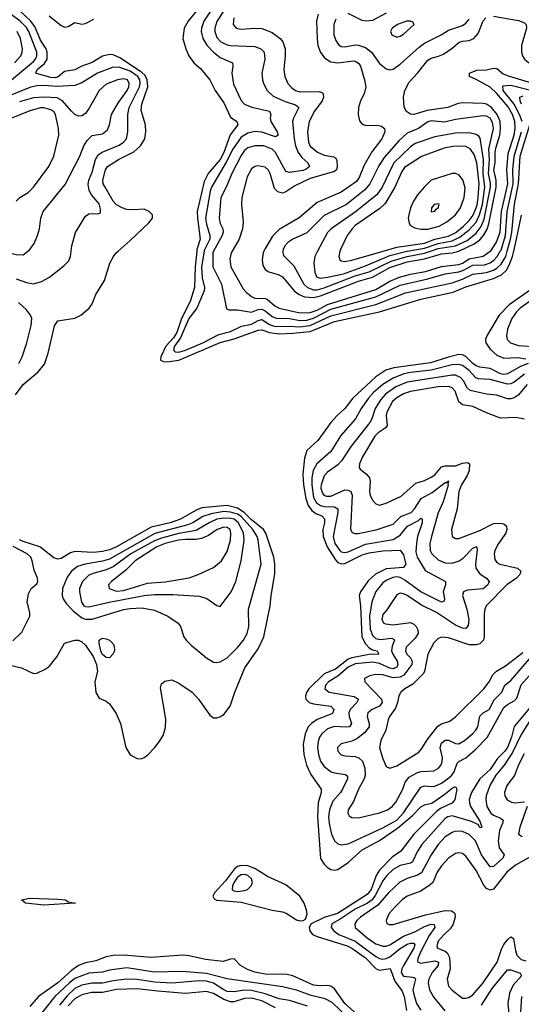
# Model space of a CAD drawing. Header units: inches. Extents: x 1682530 to 1839546, y 640742 to 791647.
# Tile 368 of 656: x 1730930 to 1733831, y 735645 to 741338. Entities that reach past the tile are written whole.
import ezdxf

# ---------------------------------------------------------------- set-up
doc = ezdxf.new("R2010")
doc.units = ezdxf.units.IN
doc.header["$MEASUREMENT"] = 0
doc.layers.add('B7733', color=7, linetype='Continuous')
doc.layers.add('B7734', color=7, linetype='Continuous')

msp = doc.modelspace()

# ---------------------------------------------------------------- linework, layer by layer
at = {"layer": 'B7733', "color": 5}
for points, elevation in [([(1730836.6, 740000), (1730838.7, 739998.7), (1730910, 739980.1), (1730950, 739979.7), (1730976.6, 740000)], 560), ([(1730906.9, 739170), (1730950.7, 739230), (1731036.9, 739303.1), (1731073.9, 739346.1), (1731095.8, 739410), (1731131.8, 739568.2), (1731150, 739596.4), (1731250, 739612.9), (1731284, 739630), (1731331.3, 739670), (1731350, 739696.3), (1731369.8, 739750), (1731419.9, 739830), (1731451.6, 739930), (1731472.5, 739970), (1731489, 739991), (1731499.4, 740000)], 520), ([(1730910, 739840.2), (1730970, 739818), (1731010, 739811.6), (1731055.8, 739824.2), (1731102.9, 739850), (1731185.6, 739914.4), (1731215.1, 739944.9), (1731224.4, 739970), (1731228.1, 740000)], 540), ([(1731954.5, 740000), (1731945.5, 739910), (1731940.2, 739790), (1731916.8, 739710), (1731865.7, 739610), (1731838.1, 739530), (1731820.1, 739499.9), (1731774.8, 739450), (1731747, 739390), (1731744.7, 739370), (1731762.1, 739362.1), (1731780.9, 739360.9), (1731850, 739370.8), (1732090, 739471.2), (1732170, 739493.6), (1732310, 739543.6), (1732330, 739545.6), (1732373.8, 739530), (1732430, 739523), (1732510, 739525.4), (1732610, 739536.3), (1732750, 739593.8), (1733010, 739648.8), (1733250, 739723.4), (1733436, 739764), (1733510, 739793.8), (1733670, 739841.4), (1733715.9, 739864.1), (1733744.7, 739890), (1733760.5, 739919.5), (1733779.2, 739970), (1733786.5, 740000)], 520), ([(1731996.1, 740000), (1731981.4, 739910), (1731986.1, 739846.1), (1731999.2, 739790), (1731997.4, 739770), (1731954, 739670), (1731907.8, 739610), (1731860.4, 739499.6), (1731825.2, 739450), (1731819.4, 739430), (1731823.6, 739423.6), (1731830, 739418.3), (1731850, 739416.2), (1731890, 739428), (1731988.6, 739470), (1732082.1, 739517.9), (1732150, 739535.1), (1732213.5, 739566.5), (1732270, 739578.7), (1732310, 739599.9), (1732330, 739604.5), (1732375.5, 739575.5), (1732410, 739564), (1732490, 739566.5), (1732550, 739562.1), (1732610, 739569.7), (1732730, 739626.9), (1732990, 739691.4), (1733160.8, 739759.2), (1733430, 739817.6), (1733490, 739838.4), (1733550, 739866.2), (1733630, 739876.3), (1733670, 739889.6), (1733690, 739901.8), (1733714.5, 739925.5), (1733741.1, 739970), (1733749.5, 740000)], 540), ([(1732051.7, 740000), (1732046.2, 739990), (1732047.7, 739910), (1732096.9, 739810), (1732126.9, 739666.9), (1732140.6, 739660.6), (1732190, 739661.2), (1732270, 739647.6), (1732310, 739663), (1732330, 739664.5), (1732350, 739655.9), (1732390, 739622.1), (1732413.6, 739613.6), (1732490, 739610), (1732550, 739600.1), (1732590, 739602), (1732630, 739613.4), (1732730, 739663.8), (1732990, 739735.9), (1733130, 739804.2), (1733290, 739839.2), (1733390, 739869.8), (1733470, 739880), (1733492.5, 739887.5), (1733550, 739919.2), (1733618.1, 739921.9), (1733650, 739933.6), (1733671.1, 739948.9), (1733690.8, 739970), (1733709.2, 740000)], 560), ([(1732159.3, 740000), (1732153.6, 739990), (1732144.6, 739955.4), (1732151.2, 739910), (1732223, 739783), (1732241.2, 739761.2), (1732270, 739738.2), (1732290, 739729.3), (1732350, 739726.4), (1732361.9, 739721.9), (1732404.8, 739684.8), (1732430.8, 739670.8), (1732550, 739644.2), (1732610, 739645.8), (1732650, 739658.6), (1732710, 739691.6), (1732990, 739778.7), (1733070, 739826.8), (1733126.6, 739850), (1733190, 739867.6), (1733277, 739883), (1733370, 739912), (1733470, 739923.1), (1733490, 739929.8), (1733530, 739955.8), (1733610, 739971.4), (1733650, 740000)], 580), ([(1732342.5, 740000), (1732338.5, 739990), (1732331.4, 739950), (1732337, 739917), (1732350, 739894.6), (1732370, 739881.3), (1732424.9, 739864.9), (1732450, 739851.1), (1732517.6, 739770), (1732545.5, 739750), (1732577, 739737), (1732630, 739731.5), (1732670, 739742.1), (1732890, 739826.3), (1732970, 739849.3), (1733070, 739905), (1733170, 739937.6), (1733270, 739954.9), (1733370, 739985.2), (1733430, 739991), (1733469.9, 740000)], 620), ([(1732452, 740000), (1732451, 739990), (1732455.8, 739975.8), (1732516.1, 739916.1), (1732572.8, 739810), (1732595, 739790), (1732630, 739777.4), (1732650, 739777.3), (1732690, 739788), (1732870, 739858.4), (1732950, 739881.5), (1733077.2, 739942.8), (1733170.1, 739969.9), (1733270, 739987.9), (1733306.2, 740000)], 640), ([(1732653.2, 740000), (1732637.3, 739970), (1732630.1, 739930), (1732636.1, 739876.1), (1732648.6, 739850), (1732670, 739843.6), (1732710, 739849.5), (1732801.9, 739870), (1732930, 739916), (1733070, 739974.7), (1733168.4, 740000)], 660), ([(1732782, 740000), (1732775.2, 739970), (1732781.7, 739950), (1732790, 739943.9), (1732810, 739940.1), (1732850, 739948), (1733031.1, 740000)], 680), ([(1733884.3, 739775.7), (1733759.5, 739690), (1733702.1, 739630), (1733631.3, 739510), (1733624.2, 739490), (1733625.1, 739470), (1733650, 739433.9), (1733690, 739398.5), (1733730, 739381.1), (1733810, 739385.7), (1733857, 739377)], 520), ([(1730924.7, 739350), (1730944.5, 739390), (1730971.7, 739470), (1730997.6, 739570), (1731000.9, 739610), (1730993.8, 739630), (1730970, 739660.3), (1730923, 739703)], 540), ([(1733930, 739745.6), (1733823.3, 739670), (1733802.6, 739650), (1733775.4, 739610), (1733750.8, 739550), (1733745.4, 739510), (1733749.2, 739490), (1733769, 739470), (1733814.5, 739454.5), (1733927.2, 739447.2)], 540), ([(1733871.2, 739350), (1733826, 739334), (1733750, 739290.7), (1733730, 739287.3), (1733710, 739290.9), (1733650, 739321.8), (1733590, 739329.3), (1733570, 739336.7), (1733550, 739350.3), (1733510, 739391.4), (1733490, 739400.9), (1733470, 739402.5), (1733410, 739388), (1733306.3, 739353.8), (1733094.5, 739325.5), (1733048.1, 739311.9), (1732990, 739273), (1732857.4, 739150), (1732810, 739089.9), (1732765.5, 739050), (1732730, 739009.2), (1732655.1, 738904.9), (1732590, 738847), (1732577.1, 738802.9), (1732567.3, 738710), (1732571.3, 738650), (1732584.3, 738570), (1732598.8, 738530), (1732620.2, 738500.2), (1732643.3, 738483.3), (1732678, 738470), (1732693.1, 738453.1), (1732693.2, 738430), (1732683.4, 738390), (1732684.7, 738350), (1732708.2, 738290), (1732755.6, 738215.6), (1732770, 738200.6), (1732790, 738192.5), (1732810, 738194.7), (1732910, 738243.5), (1732950, 738256.3), (1733030, 738267.5), (1733130, 738271.2), (1733150, 738244.9), (1733163.3, 738190), (1733149, 738171), (1733050, 738163.9), (1732986.9, 738133.1), (1732945.9, 738094.1), (1732901.1, 738030), (1732893.1, 738010), (1732900.3, 737950), (1732909.2, 737770), (1732929.2, 737730), (1732950, 737705.9), (1732970, 737694.8), (1732996.9, 737690), (1733007.7, 737670), (1732950, 737667.8), (1732850, 737648.7), (1732830, 737640.2), (1732756.3, 737583.7), (1732690, 737556.2), (1732601.9, 737470), (1732587.8, 737447.8), (1732583.1, 737430), (1732585.3, 737410), (1732605, 737390), (1732630, 737382.1), (1732728.7, 737370), (1732747.2, 737350), (1732740.6, 737330), (1732734.6, 737325.4), (1732650, 737292.1), (1732618, 737270), (1732598.4, 737250), (1732580.3, 737210), (1732569.2, 737150), (1732573.2, 737090), (1732587.7, 737027.7), (1732613.6, 736973.6), (1732672.8, 736890), (1732673.3, 736870), (1732656.7, 736810), (1732652.1, 736730), (1732670, 736489), (1732690, 736456.2), (1732710, 736435.8), (1732730, 736424.5), (1732750, 736420.8), (1732770, 736424.8), (1732830, 736465.8), (1732910, 736539.1), (1733010, 736593), (1733115.4, 736664.6), (1733202.1, 736737.9), (1733250, 736787.2), (1733270, 736798.1), (1733312.5, 736807.5), (1733383.4, 736856.6), (1733430, 736895.4), (1733450, 736904.6), (1733457.3, 736890), (1733447, 736830), (1733432.7, 736810), (1733362.5, 736777.5), (1733340, 736760), (1733209, 736630), (1733134.3, 736530), (1733083.3, 736496.7), (1733010, 736421.9), (1732990.5, 736389.5), (1732962.2, 736310), (1732938.9, 736281.1), (1732768.5, 736170), (1732690, 736148.3), (1732616.3, 736110), (1732604, 736090), (1732607, 736070), (1732623.5, 736050), (1732650, 736038.2), (1732823.4, 735983.4), (1732850, 735970.6), (1732930, 735914.6), (1732991, 735851), (1733010, 735843.1), (1733072.4, 735852.4), (1733099, 735779), (1733141.8, 735721.8), (1733152.9, 735690), (1733167.7, 735610)], 520), ([(1733850, 739289.6), (1733790, 739243.6), (1733770, 739233.4), (1733750, 739231.7), (1733650, 739257.2), (1733582.1, 739262.1), (1733568.4, 739268.4), (1733528.4, 739310), (1733490, 739339.9), (1733470, 739345.5), (1733430, 739342.9), (1733310, 739311.6), (1733190, 739299.3), (1733151.1, 739290), (1733090, 739266.2), (1733030.4, 739229.6), (1732976.9, 739183.1), (1732946.9, 739150), (1732904.2, 739090), (1732872.5, 739030), (1732786.5, 738933.5), (1732730, 738841), (1732649.2, 738770.8), (1732627.3, 738732.7), (1732619.4, 738690), (1732619.7, 738650), (1732630, 738575), (1732645.8, 738545.8), (1732668.9, 738528.9), (1732690, 738523.4), (1732750, 738521.6), (1732769.4, 738510), (1732769.1, 738489.1), (1732743.7, 738350), (1732751.6, 738310), (1732781.2, 738270), (1732790, 738262.4), (1732810, 738258.1), (1732830, 738262.4), (1732930, 738306.9), (1733090, 738333.3), (1733130, 738357.3), (1733172.9, 738410), (1733236.8, 738443.2), (1733250, 738456), (1733256.9, 738450), (1733256.6, 738430), (1733231.2, 738350), (1733224, 738310), (1733221.3, 738261.3), (1733227.8, 738230), (1733273.9, 738153.9), (1733392.9, 738090), (1733392.6, 738070), (1733379.6, 738030), (1733387.3, 737990), (1733384.4, 737975.6), (1733370.1, 737969.9), (1733250, 738029.9), (1733158, 738098), (1733130, 738112.8), (1733110, 738116.2), (1733087.2, 738112.8), (1733050, 738096.6), (1733030, 738082.6), (1732990, 738031.7), (1732967, 737973), (1732953.8, 737890), (1732956.8, 737816.8), (1732970, 737777.3), (1732990, 737760.7), (1733014.9, 737754.9), (1733081.7, 737761.7), (1733095.5, 737755.5), (1733097.5, 737750), (1733084.3, 737715.7), (1733080.5, 737690), (1733087.4, 737670), (1733112.5, 737630), (1733116, 737610), (1733110, 737595.7), (1733090, 737586), (1733070.7, 737589.3), (1733010, 737615.5), (1732970, 737623), (1732870, 737614.6), (1732830, 737595.4), (1732770, 737543.2), (1732715.3, 737510), (1732698.8, 737490), (1732695.2, 737470), (1732719.5, 737450), (1732865.2, 737425.2), (1732890.2, 737410), (1732879.1, 737390), (1732840.5, 737350), (1732833.6, 737330), (1732835.2, 737310), (1732848.3, 737270), (1732836.9, 737250), (1732812.8, 737247.2), (1732750, 737251), (1732710, 737237.6), (1732677, 737210), (1732664.2, 737190), (1732655.7, 737164.3), (1732653.1, 737130), (1732657.3, 737090), (1732670.4, 737050.4), (1732690, 737021.2), (1732730.5, 736990.5), (1732750, 736983.1), (1732814.9, 736974.9), (1732825.1, 736965.1), (1732824.8, 736950), (1732797.3, 736890), (1732784.9, 736870), (1732740.1, 736819.9), (1732721.5, 736770), (1732716.6, 736730), (1732720.1, 736690), (1732732.3, 736630), (1732750.2, 736590), (1732770, 736573.7), (1732790, 736567.3), (1732830, 736572.5), (1733030, 736665.7), (1733110, 736711.1), (1733150, 736751.9), (1733250, 736901.6), (1733270, 736909.1), (1733310, 736903.9), (1733330, 736906.4), (1733370, 736924.7), (1733404.5, 736950), (1733429.4, 736970), (1733443.1, 736990), (1733459.9, 737040.1), (1733469.9, 737050.1), (1733510, 737071.4), (1733563.2, 737116.8), (1733632.6, 737187.4), (1733730, 737360.7), (1733750, 737378), (1733790, 737400.5), (1733805, 737415), (1733830, 737492.6), (1733875.6, 737544.4)], 540), ([(1733863.9, 739230), (1733811.7, 739168.3), (1733790, 739152.9), (1733770, 739146), (1733750, 739146.2), (1733690, 739167.3), (1733630, 739174), (1733535.3, 739195.3), (1733517.5, 739210), (1733497.1, 739250), (1733479.6, 739270), (1733450, 739282.8), (1733430, 739283.9), (1733170, 739242.5), (1733104.6, 739215.4), (1733046.1, 739173.9), (1733017.8, 739142.2), (1732985.2, 739090), (1732965.9, 739030), (1732954.2, 739010), (1732846.7, 738873.3), (1732791.4, 738788.6), (1732770, 738764.1), (1732710, 738721.7), (1732690, 738700.6), (1732672.8, 738650), (1732672.4, 738630), (1732681.3, 738601.3), (1732689.6, 738589.6), (1732703.9, 738583.9), (1732730, 738582.7), (1732810, 738619.3), (1732830, 738618.2), (1732844.3, 738610), (1732852.8, 738590), (1732842.5, 738390), (1732852.5, 738372.5), (1732867.3, 738367.3), (1732887.4, 738367.4), (1732992, 738388), (1733090, 738421.6), (1733134.7, 738465.3), (1733193, 738490), (1733212.2, 738510), (1733251.6, 738570), (1733314.7, 738605.3), (1733390, 738663.5), (1733398, 738662), (1733410, 738671.5), (1733405.2, 738654.8), (1733407.7, 738647.7), (1733379.1, 738550), (1733350, 738487.3), (1733311.4, 738350), (1733302.4, 738310), (1733302.7, 738270), (1733312.5, 738250), (1733350, 738215.3), (1733390, 738198.9), (1733430, 738196.1), (1733471.9, 738210), (1733494.3, 738225.7), (1733550, 738283.5), (1733572.4, 738292.4), (1733576.1, 738276.1), (1733564.8, 738190), (1733567.1, 738167.1), (1733590, 738133.7), (1733629.6, 738109.6), (1733644.2, 738090), (1733636.4, 738070), (1733610, 738048), (1733519.3, 738040.7), (1733496.2, 738030), (1733490.9, 738010), (1733515.8, 737930), (1733527.1, 737870), (1733524.2, 737835.8), (1733510, 737819.1), (1733490, 737820.4), (1733450, 737837.3), (1733339.5, 737910), (1733253.5, 737953.5), (1733170.7, 738010), (1733150, 738018.9), (1733130, 738022), (1733110, 738013.7), (1733053, 737927), (1733030, 737899.7), (1733023.7, 737870), (1733035.2, 737850), (1733044.5, 737844.5), (1733090, 737840.4), (1733190, 737853.9), (1733210, 737844.1), (1733222, 737830), (1733232.2, 737810), (1733233.5, 737790), (1733217.7, 737762.3), (1733165.5, 737710), (1733160.9, 737690), (1733168.6, 737670), (1733189.1, 737649.1), (1733200.3, 737630), (1733197.2, 737610), (1733151.1, 737548.9), (1733130, 737537.8), (1733090, 737533), (1733029.2, 737550.8), (1732987.6, 737552.4), (1732954.5, 737545.5), (1732924.4, 737530), (1732926, 737510), (1733022.5, 737410), (1733026.8, 737390), (1733010.7, 737370), (1732968.2, 737350), (1732942.3, 737330), (1732939.2, 737310), (1732951.6, 737270), (1732950.1, 737250), (1732924.6, 737215.4), (1732880.5, 737179.5), (1732850, 737166), (1732790, 737152.2), (1732768.3, 737130), (1732769.3, 737110), (1732790, 737088.5), (1732810, 737081.7), (1732870, 737078.4), (1732891.5, 737071.5), (1732911.9, 737051.9), (1732926.5, 737010), (1732926.9, 736970), (1732921.5, 736950), (1732890.1, 736890), (1732861, 736819), (1732830.2, 736770), (1732828.1, 736750), (1732835.6, 736735.6), (1732850, 736724.7), (1732890, 736723.2), (1733010, 736753.5), (1733056, 736770), (1733084.6, 736790), (1733105, 736815), (1733145.3, 736890), (1733159.5, 736930), (1733181.4, 736958.6), (1733230, 736985.5), (1733251.1, 736991.1), (1733324.3, 736995.7), (1733351.4, 737010), (1733367, 737030), (1733373.7, 737050), (1733374, 737070), (1733361.9, 737130), (1733370, 737154.6), (1733390, 737173.2), (1733410, 737173.5), (1733450, 737153.3), (1733470, 737152.1), (1733502.2, 737170), (1733550, 737210.9), (1733568.5, 737230), (1733579.9, 737250), (1733590, 737312.4), (1733609.8, 737330), (1733644.5, 737350), (1733674, 737406), (1733718.3, 737450), (1733735.7, 737490), (1733770, 737517.5), (1733890, 737656.8)], 560), ([(1733848.9, 739028.9), (1733798.5, 739038.5), (1733710, 739035.2), (1733630, 739064.4), (1733550, 739102.7), (1733490, 739111.6), (1733469.3, 739129.3), (1733447.3, 739190), (1733430, 739209.9), (1733410, 739217.1), (1733350, 739216.1), (1733190, 739189.2), (1733150, 739175.7), (1733110, 739152.1), (1733086.8, 739130), (1733052.5, 739070), (1733048.4, 739050), (1733055.7, 738990), (1733044.1, 738975.9), (1733003.7, 738950), (1732984.2, 738930), (1732913.1, 738810), (1732895.9, 738770), (1732893.8, 738750), (1732899.5, 738739.5), (1732936.5, 738710), (1732952.1, 738690), (1732956.4, 738670), (1732953.5, 738610), (1732956.9, 738590), (1732970, 738561.3), (1732990, 738538.4), (1733010, 738532), (1733050, 738543.2), (1733135.7, 738584.3), (1733220.7, 738659.3), (1733270, 738675), (1733310, 738693.8), (1733330, 738707.8), (1733370, 738753.2), (1733390, 738758.6), (1733450, 738759.7), (1733490, 738775.2), (1733518.9, 738778.9), (1733531.7, 738770), (1733528.2, 738730), (1733517.5, 738702.5), (1733485.1, 738650), (1733470.1, 738610), (1733458.8, 738510), (1733426.7, 738390), (1733430.2, 738350.2), (1733450, 738338.5), (1733470, 738337.8), (1733590, 738385), (1733670, 738424.6), (1733710, 738428.2), (1733730, 738423.3), (1733744.1, 738410), (1733746.9, 738390), (1733741.6, 738370), (1733697.9, 738310), (1733678.3, 738270), (1733673.4, 738250), (1733677.6, 738217.6), (1733690, 738200.2), (1733707, 738190), (1733808.1, 738168.1), (1733827.8, 738150), (1733821.5, 738130), (1733803.4, 738110), (1733746.4, 738070), (1733627.6, 737950), (1733619, 737930), (1733615.9, 737904.1), (1733616.3, 737770), (1733611.6, 737750), (1733601.3, 737738.7), (1733590.1, 737729.9), (1733570, 737723.5), (1733530, 737724.7), (1733410, 737763.9), (1733372, 737768), (1733350, 737760.4), (1733325, 737735), (1733290.9, 737670), (1733270.1, 737570), (1733262.8, 737557.2), (1733204.1, 737495.9), (1733158, 737470), (1733133.2, 737450), (1733122, 737430), (1733114.8, 737390), (1733103, 737357), (1733069.4, 737310), (1733060.5, 737290), (1733047.9, 737230), (1733017.7, 737170), (1733011, 737130), (1733027.8, 737070), (1733050, 737021.3), (1733070, 737010.3), (1733110, 737024.1), (1733237.6, 737102.4), (1733256, 737124), (1733285.7, 737174.3), (1733347.1, 737252.9), (1733370, 737266.9), (1733417, 737283), (1733450, 737306.9), (1733614, 737470), (1733645.4, 737510), (1733666.6, 737550), (1733688, 737572), (1733738.3, 737601.7), (1733839.7, 737680.3)], 580), ([(1730883.9, 737603.9), (1730941, 737590), (1731010, 737558.8), (1731030, 737561), (1731077.2, 737582.8), (1731100.7, 737599.3), (1731144.8, 737655.2), (1731190, 737733), (1731250, 737750.3), (1731270, 737750.3), (1731290, 737740.8), (1731310, 737722), (1731356, 737656), (1731375.2, 737610), (1731379.7, 737570), (1731364.7, 737510), (1731370, 737447.7), (1731390, 737414.9), (1731430, 737399.1), (1731450, 737382.4), (1731487.8, 737327.8), (1731513, 737270), (1731543.5, 737130), (1731570, 737087.1), (1731610, 737066.2), (1731630, 737065.5), (1731650, 737072.6), (1731671.7, 737088.3), (1731710, 737127.9), (1731737.5, 737162.5), (1731759.7, 737200.3), (1731773.5, 737246.5), (1731775, 737295), (1731744.2, 737475.8), (1731750, 737498.8), (1731770, 737513.4), (1731810, 737522.4), (1731850, 737502), (1731926.7, 737450), (1731964.9, 737410), (1732030, 737317.1), (1732050, 737302.6), (1732070, 737302), (1732087.5, 737307.5), (1732110, 737321.6), (1732147.7, 737370), (1732175.1, 737450), (1732233, 737590), (1732310, 737701.6), (1732341.7, 737770), (1732379.5, 737950), (1732383.7, 738010), (1732406.4, 738133.6), (1732406.1, 738190), (1732399.6, 738230), (1732352.8, 738370), (1732340.1, 738390), (1732268.1, 738448.1), (1732228.6, 738490), (1732190, 738514), (1732130, 738529.6), (1731983.8, 738516.2), (1731950, 738503), (1731860.8, 738450), (1731800.6, 738430), (1731690, 738403.4), (1731490, 738289.9), (1731450, 738273.9), (1731410, 738263.5), (1731357.1, 738257.1), (1731250, 738262.9), (1731224.1, 738255.9), (1731170, 738223.4), (1731150, 738220.2), (1731127.3, 738227.3), (1731047.1, 738290), (1730950, 738321.3), (1730930, 738330.9)], 520), ([(1730890, 737747), (1730943.1, 737796.9), (1730989.1, 737890), (1730989, 737910), (1730973.7, 737970), (1730981.3, 738018.7), (1730996.2, 738050), (1731030, 738077.3), (1731035.4, 738090), (1731032.9, 738110), (1731014.9, 738154.9), (1731003, 738210), (1730993.9, 738230), (1730974.3, 738250), (1730892.8, 738292.8)], 540), ([(1733887.5, 737370), (1733789, 737251), (1733773.3, 737190), (1733749.8, 737130), (1733733.3, 737106.7), (1733693.6, 737066.4), (1733650, 737002.7), (1733590.1, 736950), (1733543.4, 736870), (1733529.7, 736830), (1733530.1, 736810), (1733537.2, 736790), (1733590, 736703.8), (1733602.8, 736670), (1733590, 736666.6), (1733582.3, 736682.3), (1733543.3, 736703.3), (1733430, 736735), (1733405, 736730), (1733390, 736719.4), (1733254.9, 736570), (1733229.7, 736530), (1733201, 736470), (1733190, 736462.3), (1733130, 736447.7), (1733090, 736424.2), (1733053.6, 736390), (1733030, 736358.7), (1732986.2, 736273.8), (1732967.8, 736250), (1732940.5, 736230), (1732870, 736196), (1732783.1, 736136.9), (1732735, 736110), (1732731.5, 736090), (1732746.7, 736070), (1732775.9, 736050), (1732870, 736011.2), (1732990, 735922.7), (1733010, 735910.8), (1733030, 735906.3), (1733050, 735909.4), (1733070, 735919.6), (1733130, 735968.9), (1733170, 735992.7), (1733190, 735999.7), (1733210, 735998.8), (1733215.5, 735990), (1733209.7, 735970), (1733148.8, 735870), (1733139, 735850), (1733135.8, 735830), (1733150, 735809), (1733203.2, 735803.2), (1733216, 735796), (1733218.9, 735790), (1733204.3, 735730), (1733206.9, 735710), (1733225.2, 735650), (1733250, 735611.8)], 540), ([(1733895.1, 737310), (1733830, 737204.9), (1733779, 737101), (1733731.7, 737028.3), (1733684.2, 736970), (1733649.5, 736910.5), (1733628.3, 736850), (1733625.9, 736830), (1733631.6, 736790), (1733654.6, 736750), (1733670, 736738.4), (1733710, 736722.2), (1733725, 736710), (1733722.7, 736690), (1733704.2, 736650), (1733697.5, 736590), (1733703.4, 736550), (1733731.2, 736510), (1733723, 736490), (1733670, 736441.8), (1733650, 736441.1), (1733600.7, 736510), (1733565.2, 736590), (1733530, 736628.1), (1733490, 736645.5), (1733450, 736646), (1733430, 736639.4), (1733390, 736613.7), (1733349.6, 736570), (1733308.6, 736510), (1733253.9, 736406.1), (1733230, 736391.7), (1733170, 736372.2), (1733129.2, 736350.8), (1733061.9, 736290), (1733001.1, 736218.9), (1732900.1, 736150), (1732879.8, 736130), (1732868.1, 736110), (1732870.9, 736090), (1732938.7, 736030), (1732990, 735994.9), (1733030, 735980.9), (1733050, 735982.2), (1733070, 735990.1), (1733150, 736039.9), (1733214.6, 736065.4), (1733270, 736096.1), (1733309.4, 736109.4), (1733326, 736106), (1733331.1, 736090), (1733297.3, 736042.7), (1733248.8, 735950), (1733233, 735910), (1733230.2, 735890.2), (1733250, 735884.1), (1733330, 735897.6), (1733351, 735890), (1733349.5, 735870), (1733315.7, 735830), (1733295.3, 735790), (1733292.1, 735770), (1733299, 735730), (1733324.4, 735684.4), (1733388.2, 735608.2)], 560), ([(1733846.8, 737093.2), (1733814.7, 737030), (1733791.5, 736968.5), (1733747, 736910), (1733733.9, 736870), (1733736, 736850), (1733748.6, 736828.6), (1733773.9, 736813.9), (1733791.2, 736811.2), (1733850, 736816.1)], 580), ([(1733865.2, 736790), (1733821.2, 736670), (1733814.9, 736630), (1733834.9, 736614.9)], 580), ([(1733890, 736502.9), (1733796.4, 736450), (1733747.7, 736410), (1733670, 736310.4), (1733650, 736304.8), (1733630, 736314.9), (1733613.5, 736333.5), (1733570, 736419.4), (1733510, 736502.5), (1733490, 736517.1), (1733470, 736522), (1733450, 736518.2), (1733410, 736490.6), (1733370, 736446), (1733344.7, 736410), (1733318.4, 736350), (1733304.6, 736335.4), (1733250, 736299.9), (1733170, 736269.9), (1733142.2, 736250), (1733102.2, 736210), (1733066.8, 736170), (1733056.1, 736150), (1733049, 736130), (1733052.5, 736112.5), (1733066.8, 736106.8), (1733090, 736106.5), (1733276.8, 736163.2), (1733390, 736187.6), (1733426.7, 736186.7), (1733439.1, 736179.1), (1733446.4, 736170), (1733447.4, 736150), (1733434.7, 736105.3), (1733419.1, 736080.9), (1733385, 736050), (1733350.8, 736010), (1733343, 735983), (1733346.2, 735970), (1733390, 735952.2), (1733402.6, 735942.6), (1733416.2, 735916.2), (1733418.7, 735850), (1733401.7, 735790), (1733410, 735750.5), (1733430, 735727.4), (1733490, 735681.8), (1733510, 735680.9), (1733525.6, 735685.6), (1733550, 735700.4), (1733610, 735770.1), (1733691.3, 735888.7), (1733716.3, 735963.7), (1733730, 735990.8), (1733750, 736019.1), (1733770, 736034.8), (1733785.3, 736025.3), (1733796.7, 735956.7), (1733805.5, 735930), (1733830, 735904.4), (1733855.9, 735895.9)], 580), ([(1732910, 735560.6), (1732810.9, 735650), (1732750, 735734.8), (1732730, 735749.5), (1732710, 735753.9), (1732668.2, 735751.8), (1732630, 735755.7), (1732510, 735809.4), (1732477.5, 735817.5), (1732350, 735820.3), (1732290, 735831.4), (1732247.5, 735847.5), (1732207.5, 735870), (1732170, 735908), (1732150, 735907.4), (1732106.5, 735893.5), (1732005.3, 735905.3), (1731910, 735925.4), (1731870.8, 735929.2), (1731690, 735915.2), (1731529.9, 735929.9), (1731470, 735928.3), (1731430, 735920.1), (1731370, 735896.1), (1731310, 735885.9), (1731270, 735869.6), (1731230, 735840.8), (1731150, 735769.9), (1731038.9, 735690), (1730990, 735633.4)], 520), ([(1732919.9, 735479.9), (1732736.2, 735656.2), (1732696.6, 735676.6), (1732616.3, 735696.3), (1732530, 735727.6), (1732450, 735746.3), (1732130, 735792.5), (1732010, 735823.8), (1731870, 735834.4), (1731710, 735831.5), (1731550, 735855.5), (1731450, 735842.8), (1731408.9, 735831.1), (1731330, 735825.1), (1731250, 735794.3), (1731218.6, 735770), (1731134.4, 735690), (1731037.6, 735570)], 540), ([(1733599.8, 735640.2), (1733662.4, 735737.6), (1733750, 735844.8), (1733770, 735844.3), (1733824.8, 735824.8), (1733831.8, 735810), (1733783.9, 735756.1), (1733762.1, 735710), (1733752.2, 735650), (1733757.8, 735590)], 560), ([(1732594.4, 735634.4), (1732490, 735667), (1732430, 735676.2), (1732350, 735705.7), (1732270, 735724.5), (1732230, 735727.8), (1732170, 735718.2), (1732130, 735720.2), (1732110, 735728.7), (1732050, 735768.2), (1732010, 735778.7), (1731970, 735780.5), (1731810, 735767.5), (1731710, 735773.8), (1731610, 735788.8), (1731550.1, 735789.9), (1731470, 735781.2), (1731410, 735767.7), (1731347.7, 735767.7), (1731290, 735755.4), (1731250, 735735.9), (1731205, 735695), (1731159.7, 735640.3)], 560), ([(1732410, 735625.4), (1732330, 735665.3), (1732270, 735680.6), (1732230, 735679.3), (1732170, 735660.5), (1732150, 735659.8), (1732110, 735673.1), (1732050, 735708.6), (1732010, 735718.6), (1731890, 735708.8), (1731730, 735720.6), (1731610, 735735.3), (1731490, 735731), (1731410, 735712.8), (1731346.1, 735713.9), (1731290, 735700.6), (1731250, 735676.9), (1731210, 735636.8)], 580), ([(1733832, 735690), (1733824.4, 735570), (1733815.9, 735544.1), (1733791.3, 735508.7), (1733730, 735453), (1733720.1, 735430), (1733722.3, 735390), (1733753.4, 735310), (1733755.1, 735290), (1733733.6, 735230), (1733736, 735190), (1733751.3, 735150), (1733770, 735126.4), (1733790, 735118.6), (1733810, 735123.8), (1733830, 735139.8), (1733870, 735189)], 580)]:
    msp.add_lwpolyline(points, dxfattribs=dict(at, elevation=elevation))
for points, elevation in [([(1732110, 738494.1), (1732037.9, 738482.1), (1731990, 738466.3), (1731931.2, 738428.8), (1731902.7, 738417.3), (1731712, 738368), (1731450, 738219.6), (1731410, 738207.3), (1731309, 738191), (1731264, 738176), (1731230.1, 738150), (1731205.1, 738114.9), (1731177.3, 738050), (1731175.6, 738010), (1731181.9, 737990), (1731201.7, 737961.7), (1731240.3, 737920.3), (1731290, 737880.1), (1731310, 737872.7), (1731350, 737873.3), (1731530, 737928.2), (1731570, 737934.8), (1731637.2, 737937.2), (1731710, 737924.2), (1731786.7, 737890), (1731847, 737850), (1731860.3, 737830), (1731880.2, 737770), (1731892.9, 737750), (1731921.1, 737721.1), (1732010, 737648.9), (1732050, 737624.4), (1732070, 737621.3), (1732090, 737624.7), (1732130, 737649.2), (1732190, 737707.8), (1732224.2, 737750), (1732246.4, 737790), (1732254.5, 737830), (1732253.5, 737930), (1732325.6, 738190), (1732309.2, 738330), (1732302.6, 738350), (1732278.6, 738390), (1732210, 738465.4), (1732190, 738479.3), (1732150, 738491.2)], 540), ([(1732110, 738457.1), (1732071, 738450), (1732025.9, 738430), (1731950, 738385.3), (1731850, 738366.8), (1731750, 738341.6), (1731710, 738326), (1731573, 738250), (1731470, 738175.5), (1731430, 738157.6), (1731361, 738139), (1731330, 738125.8), (1731293.1, 738090), (1731276.6, 738050), (1731276.2, 738030), (1731288.4, 737970), (1731301.5, 737950), (1731310, 737945.1), (1731330, 737943.7), (1731448.6, 737971.4), (1731650, 738009.7), (1731710, 738015.3), (1731815.8, 738015.8), (1731970, 738006.2), (1732012, 737992), (1732070, 737950.6), (1732090, 737946), (1732152.9, 738030), (1732179.3, 738090), (1732210.9, 738209.1), (1732228.4, 738330), (1732224.1, 738370), (1732195.3, 738430), (1732170, 738449.7), (1732150, 738454.6)], 560), ([(1732110, 738404.4), (1732072.8, 738390), (1732023, 738357), (1731982.1, 738337.9), (1731950, 738332.7), (1731890, 738333.9), (1731848.8, 738328.8), (1731772.3, 738310), (1731723.4, 738290), (1731598.8, 738210), (1731543.8, 738156.2), (1731461.3, 738090), (1731443.8, 738070), (1731447.1, 738050), (1731490, 738034.5), (1731530, 738037.8), (1731570, 738049.2), (1731670, 738081.3), (1731772.4, 738087.6), (1731910, 738112.1), (1731962.7, 738130), (1732050, 738172), (1732097.4, 738210), (1732130, 738264), (1732149.4, 738330), (1732151.7, 738370), (1732148.2, 738390), (1732130, 738403.2)], 580), ([(1731450, 737649.7), (1731429.9, 737649.9), (1731408.5, 737668.5), (1731402.3, 737682.3), (1731389, 737731), (1731389.8, 737750.2), (1731401.6, 737758.4), (1731410, 737761.7), (1731430, 737758.9), (1731450.3, 737750.3), (1731470.3, 737730.3), (1731477, 737717), (1731479.3, 737690), (1731468.7, 737670)], 520), ([(1732210, 736448.4), (1732190, 736441.8), (1732171.6, 736428.4), (1732119.7, 736360.3), (1732057.2, 736290), (1732046.7, 736270), (1732054.6, 736254.6), (1732067.8, 736247.8), (1732210, 736235.8), (1732390, 736190.1), (1732450, 736180.9), (1732472, 736172), (1732530, 736134.6), (1732550, 736128.7), (1732570, 736130.6), (1732582.4, 736137.6), (1732591.6, 736168.4), (1732589.2, 736190), (1732574.2, 736230), (1732550, 736270.5), (1732470, 736337.1), (1732363.8, 736383.8), (1732290, 736430), (1732250, 736445.3)], 520), ([(1732230, 736396.3), (1732210, 736394.9), (1732190, 736380.7), (1732170, 736351.6), (1732160.1, 736330), (1732159.3, 736310), (1732170, 736302.2), (1732190, 736298.3), (1732230, 736302.7), (1732248.3, 736310), (1732259.6, 736320.4), (1732268.8, 736330), (1732276.8, 736350), (1732271.4, 736370), (1732249.8, 736390)], 540), ([(1731070, 736219.3), (1730964, 736230), (1730941.2, 736250), (1730990, 736259.7), (1731150, 736254.3), (1731194.8, 736250), (1731210, 736237.3), (1731254, 736230), (1731250, 736229.7)], 480)]:
    msp.add_lwpolyline(points, close=True, dxfattribs=dict(at, elevation=elevation))
at = {"layer": 'B7734', "color": 5}
for points, elevation in [([(1730882.3, 740990), (1731010, 741097), (1731021.4, 741110), (1731029.6, 741130), (1731028.6, 741150), (1730983.5, 741270), (1730970, 741293.6), (1730933.9, 741330), (1730830, 741407.7)], 540), ([(1731499.4, 740000), (1731570, 740061.1), (1731676.3, 740163.7), (1731698, 740190), (1731698.3, 740201.7), (1731698.3, 740210), (1731679.7, 740230), (1731650, 740242.7), (1731590, 740238.4), (1731550, 740241), (1731522, 740250), (1731490, 740268), (1731470, 740290), (1731423.9, 740370), (1731413.4, 740390), (1731411, 740410), (1731426.6, 740470), (1731438.8, 740490), (1731501.7, 740530), (1731590, 740574), (1731629.4, 740610), (1731653.6, 740650), (1731659.9, 740690), (1731657.9, 740730), (1731632.7, 740812.7), (1731637.1, 740850), (1731672, 740950), (1731667.9, 740990), (1731655.1, 741015.1), (1731635.6, 741035.6), (1731510, 741117.6), (1731470, 741135.3), (1731450, 741137.4), (1731410, 741127.9), (1731350, 741090.3), (1731290.1, 741069.9), (1731250, 741049), (1731190, 741038.4), (1731152.6, 741007.4), (1731137.9, 741002.1), (1731110, 741003.4), (1731027.5, 741027.5), (1731023.9, 741030), (1731031.9, 741050), (1731074.7, 741085.3), (1731090.2, 741109.8), (1731089.7, 741150), (1731083, 741170), (1731050, 741219.4), (1731018.9, 741298.9), (1730992.6, 741332.6), (1730930.9, 741390)], 520), ([(1731100.6, 741360.6), (1731170, 741305.6), (1731190, 741295.6), (1731210, 741298.4), (1731250, 741321.6), (1731290, 741311.9), (1731310, 741316.1), (1731358.3, 741341.7)], 520), ([(1731960.5, 741399.5), (1731903.6, 741330), (1731880.9, 741290), (1731874.4, 741230), (1731890.9, 741170.9), (1731909.2, 741130), (1731938.2, 741090), (1731975.5, 741055.5), (1732029.3, 740990), (1732060.1, 740930), (1732110, 740857.5), (1732150, 740774), (1732186, 740750), (1732191.3, 740730), (1732147.7, 740672.3), (1732110, 740570), (1732090.2, 740530), (1732020.8, 740450), (1731996.2, 740403.8), (1731956.8, 740230), (1731957.7, 740190), (1731973.5, 740070), (1731955.5, 740010), (1731954.5, 740000)], 520), ([(1732032.9, 741387.1), (1731995.6, 741330), (1731981.1, 741290), (1731979.4, 741270), (1731989.5, 741229.5), (1732011.7, 741191.7), (1732050.1, 741150.1), (1732090, 741120.7), (1732160.2, 741090), (1732163.5, 741070), (1732156.8, 741030), (1732165.9, 740965.9), (1732210.8, 740870.8), (1732229.6, 740849.6), (1732272.4, 740832.4), (1732374.3, 740810), (1732382.6, 740790), (1732379, 740770), (1732382.3, 740750), (1732419.1, 740690), (1732424.4, 740670), (1732410, 740660.6), (1732330, 740688.5), (1732290, 740692.7), (1732250, 740682.6), (1732210, 740659), (1732163.3, 740590), (1732124.8, 740515.2), (1732039.9, 740370), (1732032.4, 740347.6), (1732005, 740190), (1732010, 740155.6), (1732029.7, 740090), (1732029.3, 740070), (1731996.6, 740003.4), (1731996.1, 740000)], 540), ([(1732110, 741392.2), (1732070, 741328.9), (1732057.9, 741290), (1732057.9, 741270), (1732070, 741236.3), (1732094.3, 741210), (1732130, 741192.3), (1732150, 741188.9), (1732290, 741184.4), (1732325.5, 741170), (1732344.2, 741150), (1732347.5, 741110), (1732330.9, 741030), (1732333.7, 740990), (1732339.8, 740970), (1732360.6, 740930), (1732395.6, 740895.6), (1732464.6, 740864.6), (1732525.5, 740845.5), (1732545.2, 740830), (1732513.1, 740770), (1732507, 740750), (1732516.6, 740650), (1732525.2, 740610), (1732540.9, 740570), (1732562.4, 740542.4), (1732597, 740510), (1732605.7, 740490), (1732586.6, 740473.4), (1732570, 740466.6), (1732490, 740454.8), (1732470, 740461.4), (1732409.9, 740570), (1732389.8, 740590), (1732342.7, 740610), (1732290, 740609.9), (1732250, 740598.2), (1732230, 740582.7), (1732210, 740553.1), (1732156, 740450), (1732126.4, 740373.6), (1732094.1, 740310), (1732082.8, 740190), (1732090, 740160.9), (1732105.5, 740130), (1732106.2, 740110), (1732100.6, 740090), (1732051.7, 740000)], 560), ([(1732168.1, 741350), (1732165.2, 741310), (1732181.3, 741290), (1732210, 741283.5), (1732290, 741290.1), (1732330, 741287.9), (1732390, 741263.8), (1732436.8, 741230), (1732452.4, 741210), (1732465.3, 741170), (1732466, 741130), (1732457.4, 741050), (1732463.5, 741010), (1732480.1, 740970), (1732503.9, 740943.9), (1732524.7, 740930), (1732550, 740921.6), (1732662.9, 740922.9), (1732678, 740918), (1732685, 740910), (1732686.5, 740890), (1732680.1, 740870), (1732634.4, 740810), (1732604.6, 740750), (1732595, 740690), (1732599.6, 740630), (1732610, 740608.1), (1732652.7, 740572.7), (1732690, 740555), (1732745, 740545), (1732757.6, 740537.6), (1732763.7, 740523.7), (1732765.7, 740490), (1732762.6, 740470), (1732750, 740460.6), (1732610, 740419.8), (1732521.9, 740378.1), (1732470, 740342.3), (1732450, 740335.6), (1732422.5, 740342.5), (1732402.7, 740362.7), (1732377.8, 740450), (1732368.8, 740468.8), (1732350, 740486.2), (1732307.4, 740492.6), (1732290, 740489.8), (1732270, 740475.3), (1732246, 740430), (1732215.2, 740310), (1732213.7, 740270), (1732223.1, 740170), (1732217.9, 740130), (1732198.8, 740070), (1732159.3, 740000)], 580), ([(1732657, 741370), (1732646.6, 741330), (1732651, 741230), (1732655.1, 741190), (1732670, 741148), (1732695.2, 741115.2), (1732730, 741095), (1732770, 741089.7), (1732859.9, 741099.9), (1732870, 741099.4), (1732890, 741087.8), (1732900.6, 741070), (1732924.6, 740990), (1732931.5, 740950), (1732922.1, 740910), (1732901.7, 740870), (1732888.8, 740830), (1732887.2, 740790), (1732894.6, 740754.6), (1732910, 740734.9), (1732927.7, 740727.7), (1733007.1, 740727.1), (1733023.1, 740723.1), (1733039.3, 740710), (1733041, 740690), (1733023.4, 740650), (1732966, 740574), (1732922.1, 740497.9), (1732893.1, 740426.9), (1732877.8, 740402.2), (1732790, 740341.7), (1732650, 740281), (1732547.2, 740192.8), (1732430, 740125.3), (1732392.2, 740087.8), (1732347.5, 740012.5), (1732342.5, 740000)], 620), ([(1733050, 741377.1), (1732970, 741334), (1732930.8, 741329.2), (1732910, 741333), (1732830, 741374.7)], 640), ([(1733469.9, 740000), (1733558.3, 740041.7), (1733590, 740065.8), (1733612.2, 740090), (1733633.1, 740126.9), (1733642.6, 740157.4), (1733684.6, 740370), (1733684.4, 740410), (1733672.7, 740470), (1733680.2, 740510), (1733680, 740570), (1733683.7, 740596.3), (1733706.1, 740670), (1733710.8, 740710), (1733707.6, 740750), (1733691.2, 740790), (1733658.6, 740830), (1733630, 740850.5), (1733610, 740854.8), (1733490, 740858.2), (1733465.5, 740854.5), (1733406.4, 740830), (1733285.7, 740814.3), (1733210, 740789.9), (1733190, 740792.2), (1733166.9, 740806.9), (1733153.4, 740833.4), (1733149.2, 740890), (1733156.3, 740930), (1733182.5, 740977.5), (1733231.2, 741028.8), (1733290, 741105.4), (1733310, 741116.8), (1733352.5, 741127.5), (1733380.2, 741139.8), (1733430, 741173.1), (1733471.8, 741208.2), (1733490, 741215.2), (1733530, 741219.1), (1733556.8, 741230), (1733581.7, 741258.3), (1733610, 741331.8), (1733625.2, 741350)], 620), ([(1733670, 741359.7), (1733814.4, 741334.4), (1733850, 741320.8), (1733858.4, 741310), (1733860.1, 741290), (1733832.4, 741190), (1733832.5, 741150), (1733837.6, 741130), (1733848.9, 741110), (1733871.8, 741091.8), (1733930, 741074.2), (1733970, 741078.7), (1734010, 741100.6), (1734039, 741130), (1734090, 741207.9), (1734112.6, 741227.4), (1734329.8, 741330.2), (1734338.5, 741350)], 620), ([(1732758.7, 741341.3), (1732747.5, 741310), (1732746.9, 741250), (1732757.9, 741217.9), (1732774.6, 741194.6), (1732790, 741184.3), (1732810, 741181.2), (1732870, 741192.2), (1732890, 741191.6), (1732930, 741177.8), (1732965.1, 741150), (1733010, 741084.4), (1733050, 741053.4), (1733070, 741049.2), (1733090, 741053), (1733130, 741080.9), (1733239.8, 741180.2), (1733270, 741202.3), (1733368.2, 741251.8), (1733410, 741278.1), (1733490, 741305.8), (1733510, 741317.5), (1733530, 741342.2)], 640), ([(1730899.9, 741090), (1730936.5, 741130), (1730944.9, 741150), (1730946.1, 741170), (1730934.9, 741230), (1730915.7, 741270)], 560), ([(1731228.1, 740000), (1731231.9, 740030), (1731252.9, 740107.1), (1731310, 740202), (1731330, 740216.4), (1731390, 740217.3), (1731397.6, 740222.4), (1731398, 740242), (1731390, 740274.7), (1731346, 740326), (1731331.8, 740351.8), (1731326.4, 740386.4), (1731329.5, 740410), (1731350, 740457.7), (1731369.6, 740530.4), (1731383.4, 740556.6), (1731407, 740573), (1731506.4, 740613.6), (1731530.6, 740630), (1731547.4, 740650), (1731556.6, 740690), (1731556.5, 740790), (1731563, 740830), (1731622.7, 740950), (1731627.8, 740970), (1731625.9, 740990), (1731613.8, 741010), (1731570, 741041.7), (1731510, 741062.4), (1731470, 741063.9), (1731380.6, 741030), (1731290, 740972.7), (1731250, 740957.1), (1731147.6, 740952.4), (1731070, 740958.8), (1731030, 740956.2), (1730990, 740946.4), (1730836.2, 740883.8)], 540), ([(1733650, 740000), (1733655.8, 740004.2), (1733687.1, 740052.9), (1733707.4, 740112.6), (1733715.6, 740230), (1733752.9, 740390), (1733746.6, 740470), (1733755.5, 740564.5), (1733788.4, 740670), (1733794.7, 740710), (1733793.2, 740750), (1733779.1, 740790), (1733754.7, 740834.7), (1733690, 740911.4), (1733650, 740948.3), (1733570, 740993.4), (1733531.1, 741010), (1733530.9, 741030), (1733574, 741046), (1733630, 741047.9), (1733670, 741058.5), (1733690, 741056.4), (1733726.2, 741026.2), (1733753.9, 741013.9), (1733890, 740972.6)], 580), ([(1730976.6, 740000), (1730990, 740010.2), (1731014.8, 740045.2), (1731034.2, 740090), (1731044.8, 740130), (1731052.2, 740190), (1731065.5, 740230), (1731194.1, 740385.9), (1731279, 740550), (1731302, 740610), (1731320.9, 740639.1), (1731350, 740668), (1731410, 740679.3), (1731437.6, 740702.4), (1731449.8, 740730), (1731461.5, 740790), (1731501, 740859), (1731551.4, 740930), (1731561.4, 740950), (1731563.9, 740970), (1731553.1, 740990), (1731530, 740996.4), (1731496.5, 740990), (1731430, 740965.6), (1731389.5, 740930), (1731332.9, 740827.1), (1731310, 740796.9), (1731290, 740783.5), (1731270, 740781.5), (1731250, 740790.8), (1731230, 740809.8), (1731178.6, 740870), (1731147, 740887), (1731070, 740890.6), (1731010, 740886.8), (1730930, 740863.3)], 560), ([(1733835.1, 740750), (1733819.9, 740790), (1733788.4, 740850), (1733725.5, 740930), (1733724.5, 740955.5), (1733770, 740959.1), (1733916.3, 740923.7)], 560), ([(1733832.6, 740850), (1733824.1, 740870), (1733822.8, 740890), (1733840.8, 740899.2)], 540), ([(1730910.8, 740290), (1730930.5, 740309.5), (1730979.8, 740340.2), (1731010.3, 740369.7), (1731098.6, 740490), (1731128.5, 740550), (1731157, 740670), (1731154.7, 740710), (1731138.1, 740790), (1731126.9, 740806.9), (1731110, 740818.1), (1731070, 740828.6), (1731050, 740828.3), (1730990, 740811.4), (1730870, 740762.4)], 580), ([(1733306.2, 740000), (1733350, 740014.6), (1733450, 740030.4), (1733517.3, 740062.7), (1733570, 740104.8), (1733597.8, 740142.2), (1733615.1, 740184.9), (1733651.6, 740370), (1733652.5, 740392.5), (1733640.4, 740450), (1733647, 740530), (1733642.8, 740590), (1733668.9, 740710), (1733664.1, 740744.1), (1733650, 740768.6), (1733630, 740780.5), (1733610, 740782), (1733450, 740760.8), (1733385.7, 740745.7), (1733310, 740752.8), (1733290, 740747), (1733237.1, 740710), (1733170, 740682.3), (1733121.9, 740638.1), (1733037.8, 740542.2), (1733006.9, 740493.1), (1732955.6, 740390), (1732925, 740355), (1732819.5, 740270), (1732690, 740206.7), (1732590, 740106.5), (1732510, 740069.9), (1732480.2, 740050), (1732462.6, 740030), (1732453, 740010), (1732452, 740000)], 640), ([(1733749.5, 740000), (1733769, 740070), (1733776.6, 740110), (1733792, 740272), (1733813.4, 740390), (1733824.6, 740550), (1733879.9, 740730)], 540), ([(1733168.4, 740000), (1733170, 740000.4), (1733270, 740018.3), (1733350, 740045.3), (1733430, 740059.7), (1733477.4, 740082.6), (1733530, 740122.9), (1733570, 740168.1), (1733589.5, 740210.5), (1733606.5, 740270), (1733619.6, 740370), (1733610, 740450), (1733611.6, 740530), (1733592.9, 740652.9), (1733585.8, 740665.8), (1733570, 740675.6), (1733530, 740684.9), (1733450, 740682.8), (1733330, 740660.9), (1733217.5, 740622.5), (1733190, 740603.7), (1733093.7, 740510), (1733025.5, 740370), (1732994.6, 740325.4), (1732872.2, 740227.8), (1732731.6, 740130), (1732710, 740107.3), (1732653.2, 740000)], 660), ([(1733709.2, 740000), (1733713.3, 740006.7), (1733739.4, 740090), (1733748.9, 740230), (1733783.3, 740390), (1733781.5, 740470), (1733789.3, 740550), (1733831.1, 740690)], 560), ([(1733031.1, 740000), (1733110, 740022.6), (1733270, 740046.9), (1733330, 740069.3), (1733410, 740087.2), (1733451.8, 740108.2), (1733496, 740144), (1733530, 740177.9), (1733551.8, 740208.2), (1733574.8, 740265.2), (1733582, 740310), (1733586.5, 740390), (1733573.3, 740510), (1733558.3, 740558.3), (1733537.6, 740590), (1733510, 740605.4), (1733490, 740608), (1733435.3, 740604.7), (1733384.4, 740595.6), (1733252.8, 740547.2), (1733156, 740484), (1733139.9, 740460.1), (1733099.5, 740370), (1733043.4, 740276.6), (1733012.4, 740247.6), (1732870, 740147.7), (1732851.8, 740130), (1732824.4, 740090), (1732784.3, 740010), (1732782, 740000)], 680), ([(1733786.5, 740000), (1733803.5, 740070), (1733830.9, 740209.1)], 520)]:
    msp.add_lwpolyline(points, dxfattribs=dict(at, elevation=elevation))
for points, elevation in [([(1733167.3, 741330), (1733115.3, 741310), (1733084.6, 741290), (1733073.4, 741270), (1733082, 741250), (1733110, 741238.2), (1733130, 741243), (1733150, 741255.5), (1733211.8, 741310), (1733203.3, 741323.3), (1733189.7, 741329.7)], 660), ([(1733450, 740449.9), (1733430, 740449.4), (1733310, 740409.9), (1733270, 740372.7), (1733230, 740325), (1733207.5, 740290), (1733190.1, 740250), (1733179.4, 740210), (1733177.3, 740190), (1733182.3, 740162.3), (1733189.4, 740149.4), (1733214.1, 740134.1), (1733250, 740126.6), (1733290, 740127), (1733354.8, 740145.2), (1733400.9, 740170), (1733449.5, 740210), (1733478.6, 740250), (1733499.5, 740310), (1733505.7, 740365.7), (1733492.8, 740412.8), (1733470, 740441.9)], 720), ([(1733353.1, 740273.1), (1733326, 740270), (1733310.8, 740250), (1733310, 740228), (1733330, 740230.8), (1733337.4, 740242.6), (1733349.2, 740250), (1733356, 740270)], 740)]:
    msp.add_lwpolyline(points, close=True, dxfattribs=dict(at, elevation=elevation))

doc.saveas('drawing.dxf')
